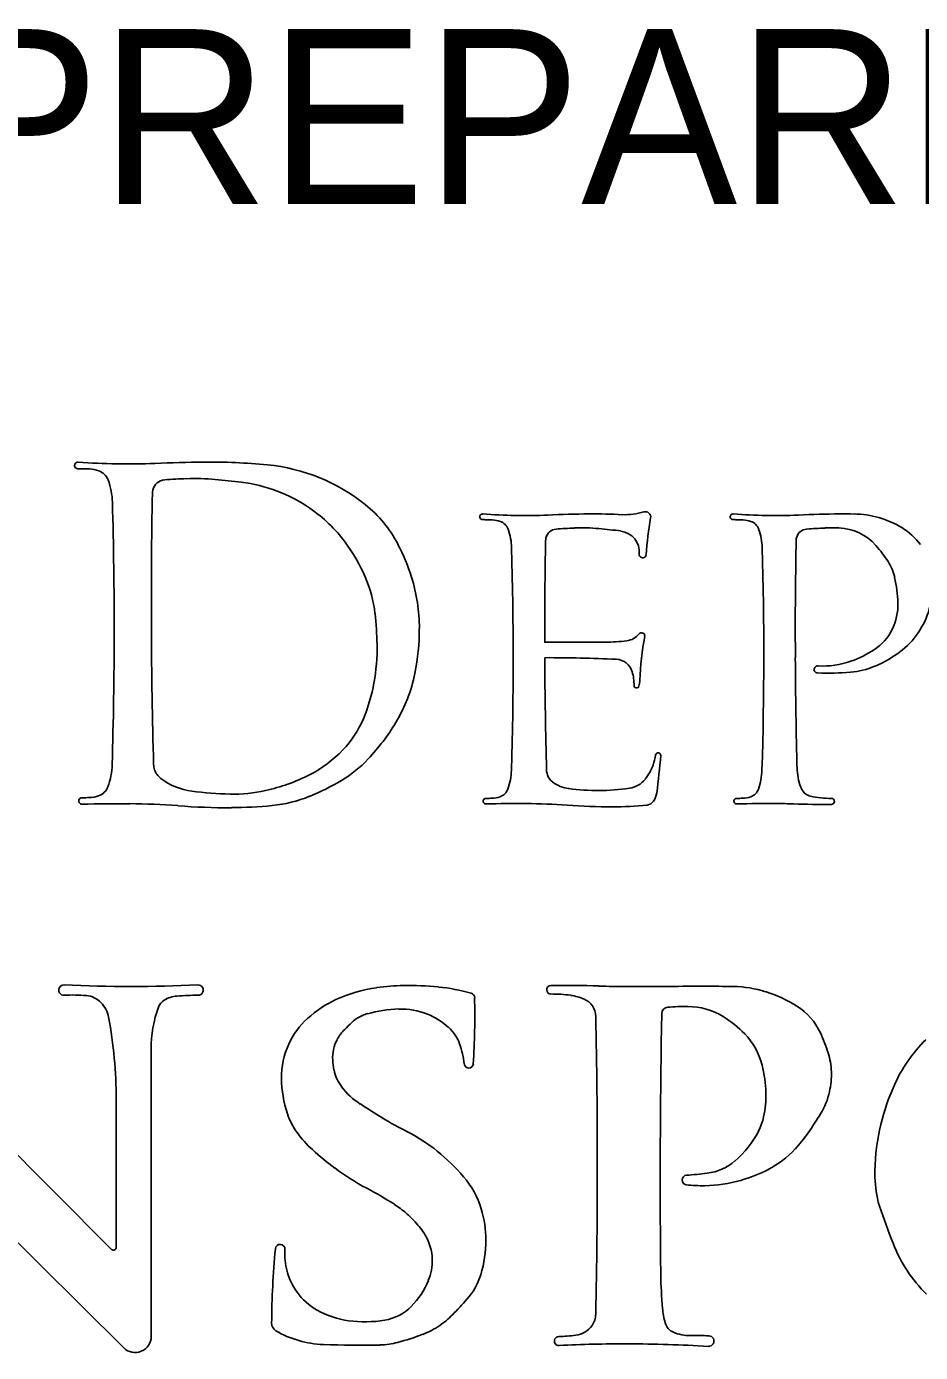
# Model space of a CAD drawing. Extents: x 0 to 70.2, y 0 to 31.4.
# Drawn here: x 28.242 to 28.957, y 1.366 to 2.427 of the extents above; entities that cross this region are included whole.
import ezdxf

# ---------------------------------------------------------------- set-up
doc = ezdxf.new("R2010")
doc.units = 0
doc.layers.add('SH_Text', color=7, linetype='Continuous')

msp = doc.modelspace()

# ---------------------------------------------------------------- linework, layer by layer
at = {"layer": 'SH_Text'}
for p, q in [((28.857, 1.9222), (28.857, 1.9347)), ((28.31, 1.4489), (28.0953, 1.6643)), ((28.3417, 1.3792), (28.3417, 1.609)), ((28.1118, 1.5763), (28.3198, 1.3701)), ((28.3138, 1.5689), (28.3138, 1.4505))]:
    msp.add_line(p, q, dxfattribs=at)
for centre, radius, start, end in [((28.2832, 2.0761), 0.00269, 85.6429, 267.986), ((28.2875, 2.1993), 0.126, 267.986, 269.6056), ((28.3225, 2.5922), 0.5149, 265.6429, 272.4818), ((28.2854, 1.8831), 0.1903, 87.8585, 89.6056), ((28.2915, 2.0476), 0.0257, 70.7604, 87.8585), ((28.296, 2.0604), 0.012, 19.7623, 70.7604), ((28.3973, 0.8666), 1.2123, 90.6415, 92.4818), ((28.3889, 1.615), 0.4638, 84.3199, 90.6415), ((28.4202, 1.9288), 0.1485, 51.3332, 84.3199), ((28.2528, 2.0449), 0.058, 1.7776, 19.7623), ((28.3534, 2.054), 0.0106, 94.329, 166.7992), ((28.3841, 1.6492), 0.4166, 91.9186, 94.329), ((28.3764, 1.8785), 0.1871, 84.8974, 91.9186), ((28.3411, 1.483), 0.5842, 82.8496, 84.8974), ((28.3983, 1.9393), 0.1244, 55.5454, 82.8496), ((32.8358, 1.9649), 4.4939, 178.862, 181.6334), ((28.3534, 2.054), 0.0106, 166.7992, 178.862), ((24.8223, 1.9451), 3.4899, 358.2224, 1.6678), ((28.4011, 1.9433), 0.1195, 36.7351, 55.5454), ((28.4501, 1.9661), 0.1007, 27.6817, 51.3332), ((28.6068, 2.035), 0.00228, 85.6429, 267.986), ((28.6401, 2.4723), 0.4363, 265.6429, 272.4818), ((28.7035, 1.0101), 1.0273, 90.6415, 92.4818), ((28.6964, 1.6443), 0.393, 86.7596, 90.6415), ((28.7213, 2.0852), 0.0485, 266.7596, 287.419), ((28.7371, 2.0349), 0.00418, 350.1932, 107.419), ((28.8072, 2.035), 0.00228, 85.6429, 267.986), ((28.8405, 2.4723), 0.4363, 265.6429, 272.4818), ((28.9039, 1.0101), 1.0273, 90.6415, 92.4818), ((28.8968, 1.6443), 0.393, 88.9596, 90.6415), ((28.9026, 1.9605), 0.0768, 59.0124, 88.9596), ((28.6104, 2.1394), 0.1067, 267.986, 269.6056), ((28.6086, 1.8714), 0.1612, 87.8585, 89.6056), ((28.6138, 2.0108), 0.0217, 70.7604, 87.8585), ((28.6176, 2.0217), 0.0102, 19.7623, 70.7604), ((29.0392, 1.9826), 0.3024, 170.1932, 175.8069), ((28.8109, 2.1394), 0.1067, 267.986, 269.6056), ((28.809, 1.8714), 0.1612, 87.8585, 89.6056), ((28.8143, 2.0108), 0.0217, 70.7604, 87.8585), ((28.8181, 2.0217), 0.0102, 19.7623, 70.7604), ((28.581, 2.0085), 0.0491, 1.7776, 19.7623), ((32.4648, 1.9408), 3.8083, 178.862, 180.092), ((28.6663, 2.0162), 0.00901, 166.7992, 178.862), ((28.6663, 2.0162), 0.00901, 94.329, 166.7992), ((28.6922, 1.6732), 0.353, 91.9186, 94.329), ((28.6857, 1.8676), 0.1586, 84.8974, 91.9186), ((28.6558, 1.5324), 0.4951, 82.8496, 84.8974), ((28.7153, 2.0068), 0.0169, 354.4676, 82.8496), ((28.7814, 2.0085), 0.0491, 1.7776, 19.7623), ((32.6652, 1.9408), 3.8083, 178.862, 180.092), ((28.8667, 2.0162), 0.00901, 166.7992, 178.862), ((28.8667, 2.0162), 0.00901, 94.329, 166.7992), ((28.8927, 1.6732), 0.353, 91.9186, 94.329), ((28.8862, 1.8676), 0.1586, 87.9458, 91.9186), ((28.8904, 1.9848), 0.0413, 41.4498, 87.9458), ((28.9155, 1.982), 0.0517, 36.4904, 59.0124), ((28.3854, 1.9316), 0.139, 23.505, 36.7351), ((28.4039, 1.942), 0.1527, 17.0568, 27.6817), ((25.6739, 1.924), 2.9574, 358.2224, 1.6678), ((28.7349, 2.0049), 0.00275, 174.4676, 355.814), ((25.8743, 1.924), 2.9574, 358.2224, 1.6678), ((28.837, 1.9376), 0.1125, 33.1566, 41.4498), ((28.8993, 1.9784), 0.038, 12.4025, 33.1566), ((28.417, 1.9454), 0.1045, 6.7275, 23.505), ((28.414, 1.945), 0.1423, 0.2266, 17.0568), ((28.8273, 1.9625), 0.1117, 1.9137, 12.4025), ((28.8935, 1.9647), 0.0455, 334.0643, 1.9137), ((28.9014, 1.9788), 0.0651, 328.0114, 346.8148), ((28.2895, 1.9303), 0.2329, 0.6041, 6.7275), ((28.3779, 1.9449), 0.1783, 348.6268, 0.2266), ((28.734, 1.9397), 0.0025, 349.4309, 141.2725), ((28.8987, 1.9622), 0.0397, 302.7935, 334.0643), ((28.9038, 1.9773), 0.0623, 308.5603, 328.0114), ((28.3569, 1.931), 0.1656, 349.9228, 0.6041), ((28.5552, 64.9945), 63.0599, 270.092005, 270.136322), ((28.7049, 2.0785), 0.1438, 270.1363, 276.9085), ((28.7204, 1.9506), 0.0149, 276.9085, 321.2725), ((28.9631, 1.897), 0.2305, 169.4309, 178.1882), ((32.4648, 1.9408), 3.8083, 180.2792, 181.6334), ((28.6611, 0.8653), 1.057, 87.1452, 90.2477), ((28.7131, 1.907), 0.014, 16.8614, 87.1452), ((32.6652, 1.9408), 3.8083, 180.2792, 181.6334), ((28.8689, 2.0085), 0.0948, 290.102, 302.7935), ((28.8837, 2.0025), 0.0946, 292.7533, 308.5603), ((28.4324, 1.9339), 0.1227, 328.8631, 348.6268), ((28.6918, 1.9005), 0.0362, 359.2549, 16.8614), ((28.8749, 1.9129), 0.00282, 85.909, 267.607), ((28.8836, 2.1224), 0.2125, 267.6071, 274.7335), ((28.8796, 1.9792), 0.0636, 265.909, 290.102), ((28.896, 1.9732), 0.0627, 274.7335, 292.7533), ((28.3864, 1.9258), 0.1356, 337.2804, 349.9228), ((28.7299, 1.9), 0.00196, 179.2549, 340.6106), ((28.7164, 1.9048), 0.0163, 340.6106, 358.1882), ((28.4361, 1.905), 0.0817, 316.2141, 337.2804), ((28.3895, 1.9599), 0.1729, 316.6969, 328.8631), ((28.4226, 1.9179), 0.1004, 297.1175, 316.2141), ((28.7472, 1.8441), 0.00209, 355.1286, 172.7536), ((28.2526, 1.8386), 0.058, 340.2377, 358.2224), ((28.3582, 1.8373), 0.0145, 181.6334, 198.7573), ((28.442, 1.9103), 0.1007, 301.0688, 316.6969), ((28.7065, 1.8496), 0.039, 320.8407, 340.269), ((28.7078, 1.8491), 0.0376, 340.269, 352.7536), ((28.0706, 1.9018), 0.6812, 352.6026, 355.1286), ((28.3582, 1.8373), 0.0145, 198.7573, 233.0825), ((28.3816, 1.8683), 0.0534, 233.0825, 262.024), ((28.4021, 1.9578), 0.1452, 282.4077, 297.1175), ((28.5808, 1.8338), 0.0491, 340.2377, 358.2224), ((28.6703, 1.8326), 0.0123, 181.6334, 198.7573), ((28.6703, 1.8326), 0.0123, 198.7573, 233.0825), ((28.7214, 1.8375), 0.0199, 278.3614, 320.8407), ((28.7812, 1.8338), 0.0491, 340.2377, 358.2224), ((28.8969, 1.8333), 0.0384, 181.6334, 205.2525), ((28.2958, 1.8231), 0.012, 289.2396, 340.2377), ((28.4089, 2.0632), 0.2501, 262.024, 269.0831), ((28.4068, 1.9364), 0.1233, 269.0831, 282.4077), ((28.4002, 1.9797), 0.1817, 292.086, 301.0688), ((28.6174, 1.8206), 0.0102, 289.2396, 340.2377), ((28.6793, 1.8445), 0.0272, 233.0825, 262.3896), ((28.6988, 1.9908), 0.1748, 262.3896, 278.3614), ((28.8179, 1.8206), 0.0102, 289.2396, 340.2377), ((28.8711, 1.8212), 0.00988, 205.2525, 258.54), ((28.2865, 1.8077), 0.00256, 90.3944, 271.2938), ((28.2852, 2.0005), 0.1903, 270.3944, 272.1415), ((28.3167, 0.4699), 1.3355, 89.661, 91.2938), ((28.2913, 1.836), 0.0257, 272.1415, 289.2396), ((28.3214, 1.2612), 0.5443, 85.604, 89.661), ((28.4046, 2.3438), 0.5416, 265.604, 270.141), ((28.4051, 2.133), 0.3307, 270.141, 275.8096), ((28.4276, 1.9122), 0.1088, 275.8096, 292.086), ((28.6095, 1.8075), 0.00217, 90.3944, 271.2943), ((28.6084, 1.9709), 0.1612, 270.3944, 272.1415), ((28.6352, 0.6739), 1.1317, 89.661, 91.2938), ((28.6136, 1.8315), 0.0217, 272.1415, 289.2396), ((28.6391, 1.3444), 0.4612, 85.604, 89.661), ((28.7096, 2.2619), 0.4589, 265.604, 270.141), ((28.7101, 2.0832), 0.2803, 270.141, 275.8096), ((28.7377, 1.8114), 0.00707, 275.8096, 326.4436), ((28.7306, 1.8161), 0.0156, 326.4436, 352.6026), ((28.81, 1.8075), 0.00217, 90.3944, 271.2943), ((28.8089, 1.9709), 0.1612, 270.3944, 272.1415), ((28.8356, 0.6739), 1.1317, 89.661, 91.2938), ((28.8141, 1.8315), 0.0217, 272.1415, 289.2396), ((28.8396, 1.3444), 0.4612, 88.0337, 89.661), ((28.8866, 2.7149), 0.9101, 268.0337, 269.9476), ((28.8865, 1.8974), 0.0877, 258.54, 269.5198), ((28.8858, 1.8073), 0.00247, 269.9476, 89.5198), ((28.272, 1.6563), 0.00418, 87.2578, 273.9158), ((28.3256, 2.7764), 1.1172, 267.2578, 272.7422), ((28.3793, 1.6563), 0.00413, 270.2807, 92.7422), ((28.5374, 1.5458), 0.1135, 97.7579, 114.943), ((28.5466, 1.4787), 0.1813, 90.9607, 97.7579), ((28.5476, 1.4139), 0.2461, 84.4389, 90.9607), ((28.5569, 1.5089), 0.1506, 74.3106, 84.4389), ((28.6615, 1.6565), 0.0034, 91.4058, 270.3836), ((28.6758, 1.0732), 0.5869, 87.6467, 91.4058), ((28.7232, 2.2268), 0.5677, 267.6467, 269.8791), ((28.7275, 4.2476), 2.5885, 269.8791, 270.6468), ((28.7849, -0.8413), 2.5007, 90.0211, 90.6468), ((28.7845, 0.4046), 1.2548, 88.946, 90.0211), ((28.8059, 1.5678), 0.0914, 72.6597, 88.946), ((28.8015, 1.5537), 0.1062, 57.7357, 72.6597), ((28.2798, 1.542), 0.1104, 84.7112, 93.9158), ((28.2882, 1.6332), 0.0188, 44.6622, 84.7112), ((28.2855, 1.6305), 0.0226, 10.4886, 44.6622), ((28.3576, 1.6392), 0.0105, 121.0781, 160.0072), ((28.3642, 1.6281), 0.0235, 94.7322, 121.0781), ((28.3803, 1.4335), 0.2187, 90.2807, 94.7322), ((28.5274, 1.5674), 0.0897, 114.943, 132.4657), ((28.5966, 1.6502), 0.00392, 1.4094, 74.3106), ((27.9976, 1.6354), 0.603, 356.3798, 1.4094), ((28.6622, 1.5443), 0.1089, 81.9841, 90.3836), ((28.6716, 1.611), 0.0415, 66.7153, 81.9841), ((28.6819, 1.635), 0.0154, 1.1899, 66.7153), ((27.9528, 1.5689), 0.361, 0, 10.4886), ((28.4405, 1.609), 0.0988, 160.0072, 180), ((28.5226, 1.6086), 0.0299, 105.0764, 133.1374), ((28.544, 1.5291), 0.1122, 92.1779, 105.0764), ((28.5418, 1.5863), 0.0549, 67.6502, 92.1779), ((28.5407, 1.5836), 0.0579, 47.6927, 67.6502), ((22.9214, 1.5153), 5.7772, 358.82601, 1.18991), ((35.4856, 1.5067), 6.7367, 178.887, 180.47533), ((28.7554, 1.6374), 0.00521, 94.417, 178.887), ((28.7697, 1.4515), 0.1917, 89.6579, 94.417), ((28.7706, 1.5882), 0.055, 58.5861, 89.6579), ((28.7543, 1.5616), 0.0862, 43.8354, 58.5861), ((28.8309, 1.6004), 0.051, 25.2881, 57.7357), ((28.51, 1.5864), 0.064, 132.4657, 155.3011), ((28.5235, 1.5987), 0.0376, 135.8422, 151.3698), ((28.6162, 1.5087), 0.1667, 133.1374, 135.8422), ((28.5577, 1.6022), 0.0327, 19.659, 47.6927), ((28.5104, 1.5862), 0.0645, 155.3011, 180.5655), ((28.5166, 1.6024), 0.0297, 151.3698, 183.6624), ((28.5189, 1.5884), 0.0738, 6.849, 19.659), ((28.7762, 1.5826), 0.0559, 14.2201, 43.8354), ((28.7643, 1.5689), 0.1246, 17.375, 25.2881), ((29.0438, 1.5323), 0.1179, 134.4003, 156.2497), ((28.8295, 1.5893), 0.0563, 1.6695, 17.375), ((28.5525, 1.6047), 0.0657, 183.6624, 190.7584), ((28.5188, 1.5983), 0.0313, 190.7584, 218.1063), ((28.5958, 1.5976), 0.00364, 186.849, 356.3798), ((28.7331, 1.5716), 0.1003, 1.4658, 14.2201), ((28.5374, 1.5865), 0.0914, 180.5655, 198.551), ((28.8202, 1.5891), 0.0656, 347.6719, 1.6695), ((28.5436, 1.6178), 0.063, 218.1063, 236.7363), ((28.7497, 1.5721), 0.0837, 348.1132, 1.4658), ((28.8295, 1.587), 0.0561, 328.0388, 347.6719), ((29.1066, 1.5047), 0.1865, 156.2497, 166.3115), ((28.8777, 2.127), 0.6719, 236.7363, 238.5092), ((28.5024, 1.5747), 0.0545, 198.551, 216.4094), ((28.6695, 1.7873), 0.2735, 238.5092, 243.3553), ((28.7887, 1.5639), 0.0438, 332.6449, 348.1132), ((28.526, 1.7764), 0.4139, 325.5456, 328.0388), ((28.5351, 1.5988), 0.0952, 216.4094, 227.4631), ((28.4888, 1.4271), 0.1295, 50.847, 63.3553), ((28.7542, 1.5817), 0.0827, 311.2187, 332.6449), ((28.773, 1.6069), 0.1143, 317.1015, 325.5456), ((29.0896, 1.5088), 0.169, 166.3115, 178.9602), ((28.6243, 1.696), 0.2271, 227.4631, 233.2852), ((28.7988, 1.5829), 0.079, 297.4997, 317.1015), ((28.4674, 1.4008), 0.1634, 40.5298, 50.847), ((28.7821, 1.5499), 0.0403, 276.1199, 311.2187), ((28.6057, 1.6711), 0.196, 233.2852, 242.187), ((28.5369, 1.4602), 0.072, 17.0799, 40.5298), ((28.7702, 1.5044), 0.00384, 94.6278, 263.2515), ((28.7184, 2.1442), 0.6381, 274.6278, 276.1199), ((28.7826, 1.6142), 0.1143, 285.57, 297.4997), ((29.0232, 1.5101), 0.1026, 178.9602, 191.4231), ((28.3753, 1.2344), 0.2978, 57.2732, 62.187), ((28.7822, 1.6058), 0.106, 263.2515, 271.2929), ((28.782, 1.6163), 0.1165, 271.2929, 285.57), ((28.9713, 1.4996), 0.0497, 191.4231, 198.9072), ((28.4937, 1.4186), 0.0788, 48.7163, 57.2732), ((28.4785, 1.4014), 0.1018, 43.0442, 48.7163), ((28.5236, 1.4561), 0.0859, 0.0493, 17.0799), ((29.7042, 1.7506), 0.8244, 198.9072, 201.1049), ((28.5051, 1.4262), 0.0654, 31.4742, 43.0442), ((28.5277, 1.44), 0.0389, 1.1907, 31.4742), ((28.516, 1.4561), 0.0935, 342.8982, 0.0493), ((29.0423, 1.4951), 0.1149, 201.1049, 225.6248), ((28.3116, 1.4505), 0.0022, 224.9226, 0), ((29.1396, 1.3848), 0.7015, 174.7189, 179.5985), ((28.4449, 1.449), 0.00384, 356.1283, 174.7189), ((28.5015, 1.4452), 0.0529, 176.1283, 195.2204), ((32.1182, 1.4787), 3.3692, 180.4753, 180.845), ((28.5248, 1.4399), 0.0418, 337.5392, 1.1907), ((28.5001, 1.4448), 0.0514, 195.2204, 215.9003), ((28.503, 1.4489), 0.0654, 315.6317, 337.5392), ((28.5544, 1.4443), 0.0533, 318.5081, 342.8982), ((29.1149, 1.4344), 0.3656, 180.845, 185.1424), ((28.4994, 1.4443), 0.0506, 215.9003, 240.5772), ((28.5223, 1.4301), 0.0384, 279.4993, 315.6317), ((28.3629, 1.6136), 0.3089, 315.3471, 318.5081), ((28.8162, 1.4076), 0.0657, 185.1424, 195.487), ((28.5094, 1.462), 0.0709, 240.5772, 262.1154), ((28.5128, 1.4868), 0.0959, 262.1154, 279.4993), ((28.5341, 1.4445), 0.0683, 304.2944, 315.3471), ((28.6814, 1.3973), 0.0159, 324.471, 358.826), ((28.764, 1.3931), 0.0115, 195.487, 247.0071), ((28.3289, 1.3792), 0.0129, 225.2517, 0), ((28.4449, 1.3897), 0.00681, 179.5985, 239.6518), ((28.4823, 1.4536), 0.0809, 239.6518, 267.9533), ((28.4981, 1.5361), 0.1667, 284.1635, 291.4072), ((28.5339, 1.4448), 0.0687, 291.4072, 304.2944), ((28.6628, 1.5256), 0.1466, 271.9437, 277.2409), ((28.6789, 1.3991), 0.0191, 277.2409, 324.471), ((28.7727, 1.4137), 0.0338, 247.0071, 270.3611), ((28.7759, 0.9109), 0.469, 88.547, 90.3611), ((28.7877, 1.3755), 0.00421, 266.6437, 88.547), ((28.5097, 2.2184), 0.8462, 267.9533, 271.0092), ((28.5236, 1.4274), 0.055, 271.0092, 278.9688), ((28.5203, 1.448), 0.0759, 278.9688, 284.1635), ((28.6679, 1.3755), 0.00361, 91.9437, 273.1058), ((28.7192, 0.4293), 0.944, 89.7765, 93.1058), ((28.7183, 0.1927), 1.1806, 86.6437, 89.7765)]:
    msp.add_arc(centre, radius, start, end, dxfattribs=at)

# ---------------------------------------------------------------- texts
msp.add_text('PLANS PREPARED BY:', height=0.14, dxfattribs=at).set_placement((27.5099, 2.2852))

doc.saveas('drawing.dxf')
